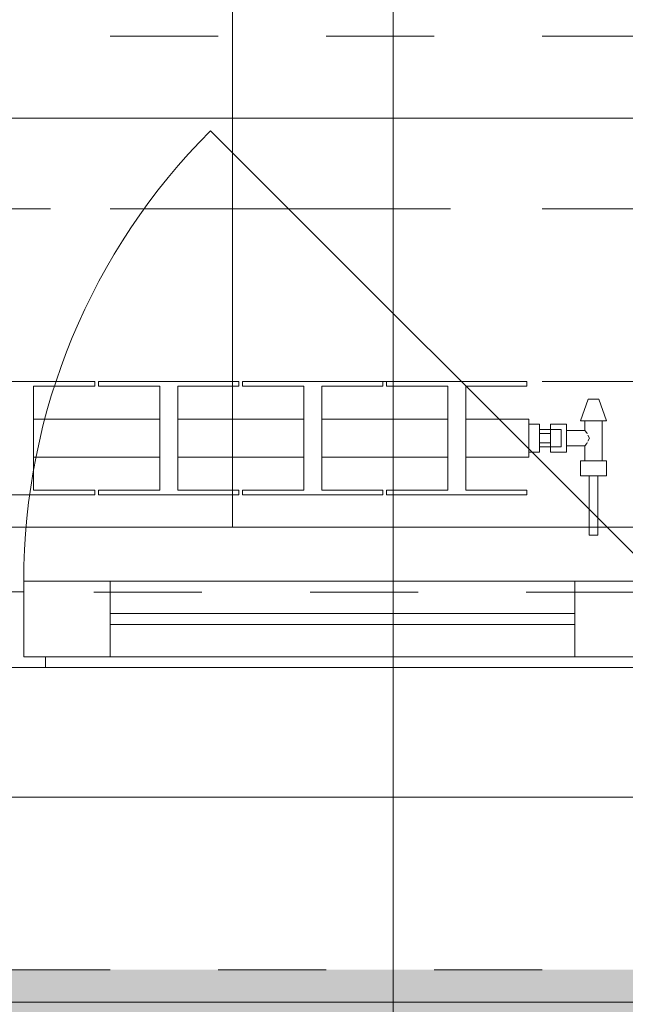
# Model space of a CAD drawing. Header units: metres. Extents: x -3.6 to 90.7, y -11.1 to 18.
# Tile 396 of 656: x 46.096 to 46.657, y -0.187 to 0.725. Entities that reach past the tile are written whole.
import ezdxf

# ---------------------------------------------------------------- set-up
doc = ezdxf.new("R2010")
doc.units = ezdxf.units.M
doc.header["$MEASUREMENT"] = 0
for name, pattern in [('Achse', [0.2, 0.1, -0.05, 0, -0.05]), ('Strichlinie doppelt', [0.546806, 0.264583, -0.105833, 0.070556, -0.105833]), ('Strichlinie eng', [0.115, 0.075, -0.04]), ('Untersicht', [0.1, 0.075, -0.025])]:
    doc.linetypes.add(name, pattern=pattern)
for name, color, linetype in [('152 - Bemaßung_ Beschriftung.Ausbau', 7, 'Continuous'), ('302 - Elemente.Schraffur', 7, 'Continuous'), ('451 - Universal.Achsen Raster', 7, 'Continuous'), ('603 - Struktur.Bodenplatte_ Decke Roh', 7, 'Continuous'), ('604 - Struktur.Wand Aussen', 7, 'Continuous'), ('608 - Struktur.Träger', 7, 'Continuous'), ('Neubau_401 - Zone.Raum_ Raumbegrenzung_ Whg.', 7, 'Continuous'), ('Neubau_650 - Abdeckung.Fußboden Aufbau', 7, 'Continuous'), ('Neubau_653 - Abdeckung.TB Verkofferung', 7, 'Continuous'), ('Neubau_801 - HKLSE.Heizung_ Klima_ Lüftung', 7, 'Continuous')]:
    doc.layers.add(name, color=color, linetype=linetype)
doc.styles.add('ERSTELLTER_STIL_2', font='txt')
doc.dimstyles.new('ERSTELLTER_STIL__1', dxfattribs={"dimtxt": 0.1, "dimasz": 0.0532, "dimexe": 0.18, "dimexo": 0.0625, "dimgap": 0, "dimtad": 1, "dimzin": 0, "dimdsep": 46, "dimtxsty": 'ERSTELLTER_STIL_2', "dimblk": 'ARROWHEAD_2', "dimblk1": 'ARROWHEAD_2', "dimblk2": 'ARROWHEAD_2', "dimcen": 0.09, "dimse1": 1, "dimse2": 1, "dimclrd": 7, "dimclre": 7, "dimclrt": 7, "dimazin": 0, "dimtfac": 1, "dimtdec": 4, "dimtmove": 0, "dimatfit": 3, "dimfxl": 1, "dimtolj": 1, "dimtzin": 0, "dimarcsym": 0})
doc.dimstyles.new('ERSTELLTER_STIL__2', dxfattribs={"dimtxt": 0.1, "dimasz": 0.0532, "dimexe": 0.18, "dimexo": 0.0625, "dimgap": 0, "dimtad": 1, "dimzin": 0, "dimdsep": 46, "dimtxsty": 'ERSTELLTER_STIL_2', "dimblk": 'ARROWHEAD_2', "dimblk1": 'ARROWHEAD_2', "dimblk2": 'ARROWHEAD_2', "dimcen": 0.09, "dimse1": 1, "dimse2": 1, "dimclrd": 7, "dimclre": 7, "dimclrt": 7, "dimazin": 0, "dimtfac": 1, "dimtdec": 4, "dimtmove": 2, "dimatfit": 3, "dimfxl": 1, "dimtolj": 1, "dimtzin": 0, "dimarcsym": 0})
doc.dimstyles.new('ERSTELLTER_STIL__3', dxfattribs={"dimtxt": 0.1, "dimasz": 0.0532, "dimexe": 0.18, "dimexo": 0.0625, "dimgap": 0, "dimtad": 1, "dimtih": 1, "dimtoh": 1, "dimzin": 0, "dimdsep": 46, "dimtxsty": 'ERSTELLTER_STIL_2', "dimblk": 'ARROWHEAD_2', "dimblk1": 'ARROWHEAD_2', "dimblk2": 'ARROWHEAD_2', "dimcen": 0.09, "dimse1": 1, "dimse2": 1, "dimclrd": 7, "dimclre": 7, "dimclrt": 7, "dimazin": 0, "dimtfac": 1, "dimtdec": 4, "dimtmove": 0, "dimatfit": 3, "dimfxl": 1, "dimtolj": 1, "dimtzin": 0, "dimarcsym": 0})

# ---------------------------------------------------------------- blocks, each defined once
blk = doc.blocks.new('*D352')
at = {"layer": '152 - Bemaßung_ Beschriftung.Ausbau', "color": 7, "linetype": 'Continuous', "lineweight": 5}
for p, q in [((-1.71, 0.02521), (-1.64, -0.01521)), ((-1.675, -0.145), (-1.675, 0.005)), ((-1.71, -0.12479), (-1.64, -0.16521)), ((-1.6225, -0.145), (-1.7275, -0.145)), ((-1.675, -0.17923), (-1.675, -0.145))]:
    blk.add_line(p, q, dxfattribs=at)
at = {"layer": '152 - Bemaßung_ Beschriftung.Ausbau', "color": 7, "lineweight": 5, "insert": (-1.68664, -0.14589), "char_height": 0.1, "attachment_point": 7, "rotation": 90, "style": 'ERSTELLTER_STIL_2'}
blk.add_mtext('\\A1;{\\pql;\\fArial|b0|i0|c0|p38;15}', dxfattribs=at)
blk = doc.blocks.new('ARROWHEAD_2')
at = {"color": 0, "linetype": 'Continuous', "lineweight": 0}
for p, q in [((-0.378, -0.655), (0.378, 0.655)), ((0, 0), (-1, 0))]:
    blk.add_line(p, q, dxfattribs=at)
blk = doc.blocks.new('*D353')
at = {"layer": '152 - Bemaßung_ Beschriftung.Ausbau', "color": 7, "linetype": 'Continuous', "lineweight": 5}
for p, q in [((-1.71, 0.02521), (-1.64, -0.01521)), ((-1.675, -0.145), (-1.675, 0.005))]:
    blk.add_line(p, q, dxfattribs=at)
blk = doc.blocks.new('*D362')
at = {"layer": '152 - Bemaßung_ Beschriftung.Ausbau', "color": 7, "linetype": 'Continuous', "lineweight": 5}
for p, q in [((-2.21, 0.02521), (-2.14, -0.01521)), ((-2.175, -0.145), (-2.175, 0.005)), ((-2.21, -0.12479), (-2.14, -0.16521)), ((-2.1225, -0.145), (-2.2275, -0.145)), ((-2.175, -0.17923), (-2.175, -0.145))]:
    blk.add_line(p, q, dxfattribs=at)
at = {"layer": '152 - Bemaßung_ Beschriftung.Ausbau', "color": 7, "lineweight": 5, "insert": (-2.1845, -0.14511), "char_height": 0.1, "attachment_point": 7, "rotation": 90, "style": 'ERSTELLTER_STIL_2'}
blk.add_mtext('\\A1;{\\pql;\\fArial|b0|i0|c0|p38;15}', dxfattribs=at)
blk = doc.blocks.new('*D363')
at = {"layer": '152 - Bemaßung_ Beschriftung.Ausbau', "color": 7, "linetype": 'Continuous', "lineweight": 5}
for p, q in [((-2.21, 0.27019), (-2.14, 0.22978)), ((-2.14, 0.22479), (-2.21, 0.26521)), ((-2.1225, 0.245), (-2.2275, 0.245)), ((-2.175, 0.005), (-2.175, 0.245)), ((-2.21, 0.02521), (-2.14, -0.01521)), ((-2.1225, 0.005), (-2.2275, 0.005)), ((-2.175, -0.145), (-2.175, 0.005))]:
    blk.add_line(p, q, dxfattribs=at)
at = {"layer": '152 - Bemaßung_ Beschriftung.Ausbau', "color": 7, "lineweight": 5, "insert": (-2.195, 0.04911), "char_height": 0.1, "attachment_point": 7, "rotation": 90, "style": 'ERSTELLTER_STIL_2'}
blk.add_mtext('\\A1;{\\pql;\\fArial|b0|i0|c0|p38;24}', dxfattribs=at)
blk = doc.blocks.new('*D404')
at = {"layer": '152 - Bemaßung_ Beschriftung.Ausbau', "color": 7, "linetype": 'Continuous', "lineweight": 5}
for p, q in [((44.38, -4.1125), (44.38, -4.0075)), ((46.78, -4.1125), (46.78, -4.0075)), ((44.40021, -4.025), (44.35979, -4.095)), ((46.80021, -4.025), (46.75979, -4.095)), ((44.38, -4.06), (46.78, -4.06))]:
    blk.add_line(p, q, dxfattribs=at)
at = {"layer": '152 - Bemaßung_ Beschriftung.Ausbau', "color": 7, "lineweight": 5, "char_height": 0.1, "attachment_point": 7, "style": 'ERSTELLTER_STIL_2'}
for s, insert in [('\\A1;{\\pql;\\fArial|b0|i0|c0|p38;2,40}', (45.44697, -4.04)), ('\\A1;{\\pql;\\fArial|b0|i0|c0|p38;2,01}', (45.44697, -4.18))]:
    blk.add_mtext(s, dxfattribs=dict(at, insert=insert))
blk = doc.blocks.new('*D441')
at = {"layer": '152 - Bemaßung_ Beschriftung.Ausbau', "color": 7, "linetype": 'Continuous', "lineweight": 5}
for p, q in [((43.9852, -4.525), (43.94478, -4.595)), ((47.29018, -4.525), (47.24977, -4.595)), ((43.96499, -4.56), (47.26998, -4.56))]:
    blk.add_line(p, q, dxfattribs=at)
at = {"layer": '152 - Bemaßung_ Beschriftung.Ausbau', "color": 7, "lineweight": 5, "char_height": 0.1, "attachment_point": 7, "style": 'ERSTELLTER_STIL_2'}
for s, insert in [('\\A1;{\\pql;\\fArial|b0|i0|c0|p38;3,30\\fArial|b0|i0|c0|p38;\\A1{\\H.66x;\\S5^  ;}}', (45.38352, -4.55941)), ('\\A1;{\\pql;\\fArial|b0|i0|c0|p38;14}', (47.09797, -4.54))]:
    blk.add_mtext(s, dxfattribs=dict(at, insert=insert))
blk = doc.blocks.new('*D442')
at = {"layer": '152 - Bemaßung_ Beschriftung.Ausbau', "color": 7, "linetype": 'Continuous', "lineweight": 5}
for p, q in [((47.26997, -4.6125), (47.26997, -4.5075)), ((47.40997, -4.6125), (47.40997, -4.5075)), ((47.29018, -4.525), (47.24977, -4.595)), ((47.43018, -4.525), (47.38977, -4.595)), ((43.96499, -4.56), (47.26997, -4.56)), ((47.26997, -4.56), (47.40997, -4.56))]:
    blk.add_line(p, q, dxfattribs=at)
blk = doc.blocks.new('*D481')
at = {"layer": '152 - Bemaßung_ Beschriftung.Ausbau', "color": 7, "linetype": 'Continuous', "lineweight": 5}
for p, q in [((43.87999, -5.1125), (43.87999, -5.0075)), ((47.17999, -5.1125), (47.17999, -5.0075)), ((43.9002, -5.025), (43.85978, -5.095)), ((47.2002, -5.025), (47.15978, -5.095)), ((43.87999, -5.06), (47.17999, -5.06))]:
    blk.add_line(p, q, dxfattribs=at)
at = {"layer": '152 - Bemaßung_ Beschriftung.Ausbau', "color": 7, "lineweight": 5, "insert": (45.39696, -5.04), "char_height": 0.1, "attachment_point": 7, "style": 'ERSTELLTER_STIL_2'}
blk.add_mtext('\\A1;{\\pql;\\fArial|b0|i0|c0|p38;3,30}', dxfattribs=at)
blk = doc.blocks.new('*D494')
at = {"layer": '152 - Bemaßung_ Beschriftung.Ausbau', "color": 7, "linetype": 'Continuous', "lineweight": 5}
for p, q in [((-0.165, -5.6125), (-0.165, -5.5075)), ((62.42503, -5.6125), (62.42503, -5.5075)), ((-0.14479, -5.525), (-0.18521, -5.595)), ((62.40482, -5.595), (62.44523, -5.525)), ((-0.19923, -5.56), (-0.165, -5.56)), ((-0.165, -5.56), (62.42503, -5.56)), ((62.42503, -5.56), (62.45926, -5.56))]:
    blk.add_line(p, q, dxfattribs=at)
at = {"layer": '152 - Bemaßung_ Beschriftung.Ausbau', "color": 7, "lineweight": 5, "insert": (30.95904, -5.54), "char_height": 0.1, "attachment_point": 7, "style": 'ERSTELLTER_STIL_2'}
blk.add_mtext('\\A1;{\\pql;\\fArial|b0|i0|c0|p38;62,59}', dxfattribs=at)

msp = doc.modelspace()

# ---------------------------------------------------------------- hatches: boundary and pattern name
at = {"layer": '302 - Elemente.Schraffur', "linetype": 'Continuous', "lineweight": 0, "true_color": 0x191919}
msp.add_hatch(color=250, dxfattribs=at).paths.add_polyline_path([(43.72998, -3.31), (55.22, -3.31), (55.22001, -0.155), (43.73, -0.155)])
at = {"layer": 'Neubau_650 - Abdeckung.Fußboden Aufbau', "linetype": 'Continuous', "lineweight": 13, "true_color": 0xafafaf}
h = msp.add_hatch(dxfattribs=at)
h.set_pattern_fill('Raster_60x60_Fuge_2mm_0001', color=253, style=0, pattern_type=2)
h.set_pattern_definition([(0, (46.29297, 3.6435), (0, 0.602), []), (90, (46.29297, 3.6435), (-0.602, 0), [])])
h.paths.add_polyline_path([(43.96499, 0.255), (47.16999, 0.255), (47.16999, 0.70998), (47.26997, 0.70998), (47.26997, 3.72), (43.96499, 3.72)])

# ---------------------------------------------------------------- linework, layer by layer
at = {"layer": '451 - Universal.Achsen Raster', "color": 160, "linetype": 'Strichlinie doppelt', "lineweight": 9, "true_color": 0x3232ff}
msp.add_line((64.93503, 0.54998), (-3.175, 0.54998), dxfattribs=at)
at = {"layer": '603 - Struktur.Bodenplatte_ Decke Roh', "color": 7, "linetype": 'Continuous', "lineweight": 18, "flags": 128}
msp.add_lwpolyline([(-0.015, 0.005), (62.27503, 0.005), (62.27503, 13.695), (50.77999, 13.695), (50.77999, 13.455), (50.77999, 12.99998), (50.84002, 12.99998), (50.84002, 8.58498), (49.03003, 8.58498), (49.03003, 8.72498), (47.41002, 8.72498), (47.41002, 12.99998), (47.47999, 12.99998), (47.47999, 13.455), (47.47999, 13.695), (14.77999, 13.695)], dxfattribs=at)
at = {"layer": '604 - Struktur.Wand Aussen', "color": 7, "linetype": 'Continuous', "lineweight": 9}
for p, q in [((46.69, 0.205), (46.27281, 0.62219)), ((44.39, 0.255), (46.77, 0.255)), ((44.48, -0.185), (46.68, -0.185))]:
    msp.add_line(p, q, dxfattribs=at)
at = {"layer": '604 - Struktur.Wand Aussen', "color": 7, "linetype": 'Strichlinie eng', "lineweight": 9}
for p, q in [((44.39, 0.255), (46.77, 0.255)), ((44.48, -0.155), (46.68, -0.155))]:
    msp.add_line(p, q, dxfattribs=at)
at = {"layer": '604 - Struktur.Wand Aussen', "color": 7, "linetype": 'Continuous', "lineweight": 13}
for p, q in [((46.1, 0.135), (46.1, 0.205)), ((46.1, 0.205), (46.18, 0.205)), ((46.18, 0.205), (46.61, 0.205)), ((46.18, 0.205), (46.18, 0.135)), ((46.61, 0.135), (46.61, 0.205)), ((46.61, 0.205), (46.69, 0.205)), ((46.08, 0.195), (46.1, 0.195)), ((46.1, 0.195), (46.1, 0.135)), ((46.18, 0.175), (46.61, 0.175)), ((46.61, 0.165), (46.18, 0.165)), ((46.1, 0.135), (46.12, 0.135)), ((46.18, 0.135), (46.1, 0.135)), ((46.12, 0.135), (46.12, 0.125)), ((46.61, 0.135), (46.18, 0.135)), ((46.69, 0.135), (46.61, 0.135)), ((46.12, 0.125), (46.08, 0.125)), ((46.67, 0.125), (46.12, 0.125))]:
    msp.add_line(p, q, dxfattribs=at)
at = {"layer": '604 - Struktur.Wand Aussen', "color": 7, "linetype": 'Continuous', "lineweight": 9}
msp.add_arc((46.69, 0.205), 0.59, 135, 180, dxfattribs=at)
at = {"layer": '608 - Struktur.Träger', "color": 7, "linetype": 'Untersicht', "lineweight": 13}
for p, q in [((0.37999, 0.70998), (61.87999, 0.70998)), ((0.37999, 0.38998), (61.87999, 0.38998))]:
    msp.add_line(p, q, dxfattribs=at)
at = {"layer": '608 - Struktur.Träger', "color": 7, "linetype": 'Achse', "lineweight": 9}
msp.add_line((0.37999, 0.54998), (61.87999, 0.54998), dxfattribs=at)
at = {"layer": 'Neubau_401 - Zone.Raum_ Raumbegrenzung_ Whg.', "color": 1, "linetype": 'Continuous', "lineweight": 9}
msp.add_line((46.44185, -1.30852), (46.44185, 1.27798), dxfattribs=at)
at = {"layer": 'Neubau_650 - Abdeckung.Fußboden Aufbau', "color": 1, "linetype": 'Continuous', "lineweight": 13, "flags": 128}
msp.add_lwpolyline([(47.26997, 3.72), (47.26997, 0.70998), (47.16999, 0.70998), (47.16999, 0.255), (43.96499, 0.255)], dxfattribs=at)
at = {"layer": 'Neubau_653 - Abdeckung.TB Verkofferung', "color": 1, "linetype": 'Untersicht', "lineweight": 9}
msp.add_line((43.96499, 0.19498), (47.26997, 0.19498), dxfattribs=at)
at = {"layer": 'Neubau_801 - HKLSE.Heizung_ Klima_ Lüftung', "color": 1, "linetype": 'Continuous', "lineweight": 5}
for p, q in [((46.03582, 0.39), (46.16582, 0.39)), ((46.03582, 0.39), (46.16582, 0.39)), ((46.16582, 0.38562), (46.10916, 0.38562)), ((46.10916, 0.38562), (46.10916, 0.28937)), ((46.16582, 0.39), (46.16582, 0.38562)), ((46.16582, 0.39), (46.16582, 0.38562)), ((46.16916, 0.39), (46.29916, 0.39)), ((46.16916, 0.38562), (46.16916, 0.39)), ((46.16916, 0.39), (46.29916, 0.39)), ((46.16916, 0.38562), (46.16916, 0.39)), ((46.22582, 0.38562), (46.16916, 0.38562)), ((46.22582, 0.28937), (46.22582, 0.38562)), ((46.29916, 0.38562), (46.24249, 0.38562)), ((46.24249, 0.38562), (46.24249, 0.28937)), ((46.29916, 0.39), (46.29916, 0.38562)), ((46.30249, 0.39), (46.43249, 0.39)), ((46.30249, 0.38562), (46.30249, 0.39)), ((46.30249, 0.39), (46.43249, 0.39)), ((46.30249, 0.38562), (46.30249, 0.39)), ((46.35916, 0.38562), (46.30249, 0.38562)), ((46.35916, 0.28937), (46.35916, 0.38562)), ((46.43249, 0.38562), (46.37582, 0.38562)), ((46.37582, 0.38562), (46.37582, 0.28937)), ((46.43249, 0.39), (46.43249, 0.38562)), ((46.43249, 0.39), (46.43249, 0.38562)), ((46.43582, 0.39), (46.56582, 0.39)), ((46.43582, 0.38562), (46.43582, 0.39)), ((46.43582, 0.39), (46.56582, 0.39)), ((46.43582, 0.38562), (46.43582, 0.39)), ((46.49249, 0.38562), (46.43582, 0.38562)), ((46.49249, 0.28937), (46.49249, 0.38562)), ((46.56582, 0.38562), (46.50916, 0.38562)), ((46.50916, 0.38562), (46.50916, 0.28937)), ((46.56582, 0.39), (46.56582, 0.38562)), ((46.61549, 0.3535), (46.62249, 0.3735)), ((46.62249, 0.3735), (46.62395, 0.3735)), ((46.62395, 0.3735), (46.62749, 0.3735)), ((46.62749, 0.3735), (46.63103, 0.3735)), ((46.63103, 0.3735), (46.63249, 0.3735)), ((46.63949, 0.3535), (46.63249, 0.3735)), ((46.10916, 0.355), (46.22582, 0.355)), ((46.24249, 0.355), (46.35916, 0.355)), ((46.37582, 0.355), (46.49249, 0.355)), ((46.50916, 0.355), (46.56749, 0.355)), ((46.56749, 0.34987), (46.56749, 0.355)), ((46.56749, 0.35049), (46.57749, 0.35049)), ((46.56749, 0.35049), (46.57749, 0.35049)), ((46.56749, 0.35049), (46.57749, 0.35049)), ((46.56749, 0.35049), (46.57749, 0.35049)), ((46.56749, 0.3375), (46.56749, 0.34987)), ((46.57749, 0.3375), (46.57749, 0.35049)), ((46.58749, 0.344), (46.58749, 0.3505)), ((46.58749, 0.3505), (46.58749, 0.3455)), ((46.60249, 0.3505), (46.58749, 0.3505)), ((46.60249, 0.344), (46.60249, 0.3505)), ((46.61549, 0.3535), (46.619, 0.3535)), ((46.619, 0.3535), (46.62749, 0.3535)), ((46.61949, 0.3445), (46.61949, 0.3535)), ((46.62749, 0.3535), (46.63597, 0.3535)), ((46.63549, 0.3165), (46.63549, 0.3535)), ((46.63597, 0.3535), (46.63949, 0.3535)), ((46.56749, 0.32513), (46.56749, 0.3375)), ((46.58749, 0.3455), (46.57749, 0.3455)), ((46.57749, 0.34183), (46.58749, 0.34183)), ((46.57749, 0.32451), (46.57749, 0.3375)), ((46.58749, 0.34316), (46.58749, 0.3455)), ((46.58749, 0.3455), (46.59749, 0.3455)), ((46.58749, 0.34316), (46.58749, 0.3455)), ((46.58749, 0.34183), (46.58749, 0.344)), ((46.58749, 0.3375), (46.58749, 0.34316)), ((46.58749, 0.34183), (46.58749, 0.34316)), ((46.58749, 0.3375), (46.58749, 0.34183)), ((46.58749, 0.33317), (46.58749, 0.3375)), ((46.58749, 0.33184), (46.58749, 0.3375)), ((46.59749, 0.34316), (46.59749, 0.3455)), ((46.59749, 0.3375), (46.59749, 0.34316)), ((46.59749, 0.33184), (46.59749, 0.3375)), ((46.61949, 0.3445), (46.60249, 0.3445)), ((46.60249, 0.331), (46.60249, 0.344)), ((46.6212, 0.34245), (46.61949, 0.3445)), ((46.62172, 0.34139), (46.6212, 0.34245)), ((46.62362, 0.3375), (46.62223, 0.34035)), ((46.62223, 0.33465), (46.62362, 0.3375)), ((46.57749, 0.33317), (46.58749, 0.33317)), ((46.58749, 0.3295), (46.57749, 0.3295)), ((46.58749, 0.331), (46.58749, 0.33317)), ((46.58749, 0.33184), (46.58749, 0.33317)), ((46.58749, 0.3295), (46.58749, 0.33184)), ((46.58749, 0.3295), (46.58749, 0.33184)), ((46.58749, 0.3245), (46.58749, 0.331)), ((46.58749, 0.3295), (46.59749, 0.3295)), ((46.58749, 0.3295), (46.58749, 0.3245)), ((46.59749, 0.3295), (46.59749, 0.33184)), ((46.60249, 0.3245), (46.60249, 0.331)), ((46.61949, 0.3305), (46.60249, 0.3305)), ((46.61949, 0.3305), (46.6212, 0.33255)), ((46.61949, 0.3165), (46.61949, 0.3305)), ((46.6212, 0.33255), (46.62172, 0.33361)), ((46.10916, 0.32), (46.22582, 0.32)), ((46.24249, 0.32), (46.35916, 0.32)), ((46.37582, 0.32), (46.49249, 0.32)), ((46.50916, 0.32), (46.56749, 0.32)), ((46.56749, 0.32), (46.56749, 0.32513)), ((46.56749, 0.32451), (46.57749, 0.32451)), ((46.60249, 0.3245), (46.58749, 0.3245)), ((46.61549, 0.3165), (46.62149, 0.3165)), ((46.61549, 0.3025), (46.61549, 0.3165)), ((46.62149, 0.3165), (46.63349, 0.3165)), ((46.63349, 0.3165), (46.63949, 0.3165)), ((46.63949, 0.3025), (46.63949, 0.3165)), ((46.61549, 0.3025), (46.62149, 0.3025)), ((46.62149, 0.3025), (46.63349, 0.3025)), ((46.62349, 0.2475), (46.62349, 0.3025)), ((46.62349, 0.3025), (46.62466, 0.3025)), ((46.62466, 0.3025), (46.62749, 0.3025)), ((46.62749, 0.3025), (46.63032, 0.3025)), ((46.63032, 0.3025), (46.63149, 0.3025)), ((46.63149, 0.2475), (46.63149, 0.3025)), ((46.63349, 0.3025), (46.63949, 0.3025)), ((46.16582, 0.285), (46.03582, 0.285)), ((46.10916, 0.28937), (46.16582, 0.28937)), ((46.16582, 0.28937), (46.16582, 0.285)), ((46.16582, 0.28937), (46.16582, 0.285)), ((46.16916, 0.285), (46.16916, 0.28937)), ((46.16916, 0.285), (46.16916, 0.28937)), ((46.16916, 0.28937), (46.22582, 0.28937)), ((46.29916, 0.285), (46.16916, 0.285)), ((46.24249, 0.28937), (46.29916, 0.28937)), ((46.29916, 0.28937), (46.29916, 0.285)), ((46.30249, 0.285), (46.30249, 0.28937)), ((46.30249, 0.285), (46.30249, 0.28937)), ((46.30249, 0.28937), (46.35916, 0.28937)), ((46.43249, 0.285), (46.30249, 0.285)), ((46.37582, 0.28937), (46.43249, 0.28937)), ((46.43249, 0.28937), (46.43249, 0.285)), ((46.43249, 0.28937), (46.43249, 0.285)), ((46.43582, 0.285), (46.43582, 0.28937)), ((46.43582, 0.285), (46.43582, 0.28937)), ((46.43582, 0.28937), (46.49249, 0.28937)), ((46.56582, 0.285), (46.43582, 0.285)), ((46.50916, 0.28937), (46.56582, 0.28937)), ((46.56582, 0.28937), (46.56582, 0.285)), ((46.62349, 0.2475), (46.62466, 0.2475)), ((46.62466, 0.2475), (46.62749, 0.2475)), ((46.62749, 0.2475), (46.63032, 0.2475)), ((46.63032, 0.2475), (46.63149, 0.2475))]:
    msp.add_line(p, q, dxfattribs=at)

# ---------------------------------------------------------------- dimensions: what is measured, and where the dimension line sits
at = {"layer": '152 - Bemaßung_ Beschriftung.Ausbau', "color": 7, "linetype": 'Continuous', "lineweight": 5}
for base, p1, p2, picture, middle in [((47.26997, -4.56), (43.96499, 0.255), (47.26997, 2.94998), '*D441', (45.64847, -4.49)), ((47.40997, -4.56), (47.26997, 2.94998), (47.40997, 2.94998), '*D442', (47.17421, -4.49)), ((47.17999, -5.06), (43.87999, 0.24998), (47.17999, 0.69998), '*D481', (45.52684, -4.99)), ((46.78, -4.06), (44.38, 0.125), (46.78, 0.125), '*D404', (45.57685, -3.99)), ((62.42503, -5.56), (-0.165, -0.145), (62.42503, -0.145), '*D494', (31.12704, -5.49))]:
    dim = msp.add_linear_dim(base=base, p1=p1, p2=p2, dimstyle='ERSTELLTER_STIL__3', dxfattribs=at)
    dim.commit()
    dim.dimension.update_dxf_attribs({"geometry": picture, "text_midpoint": middle, "dimtype": 160})
for base, p1, p2, dimstyle, picture, middle in [((-2.175, 0.245), (62.27503, 0.005), (0.68999, 0.245), 'ERSTELLTER_STIL__1', '*D363', (-2.245, 0.12535)), ((-2.175, 0.005), (-0.165, -0.145), (62.27503, 0.005), 'ERSTELLTER_STIL__2', '*D362', (-2.2345, -0.06888)), ((-1.675, 0.005), (-0.165, -0.145), (62.27503, 0.005), 'ERSTELLTER_STIL__2', '*D352', (-1.73664, -0.06965)), ((-1.675, 0.005), (62.275025, 0.005), (-0.015, 0.005), 'ERSTELLTER_STIL__1', '*D353', (-1.7450000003, 0.001853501))]:
    dim = msp.add_linear_dim(base=base, p1=p1, p2=p2, angle=90, dimstyle=dimstyle, dxfattribs=at)
    dim.commit()
    dim.dimension.update_dxf_attribs({"geometry": picture, "text_midpoint": middle, "dimtype": 160, "text_rotation": 90})

doc.saveas('drawing.dxf')
